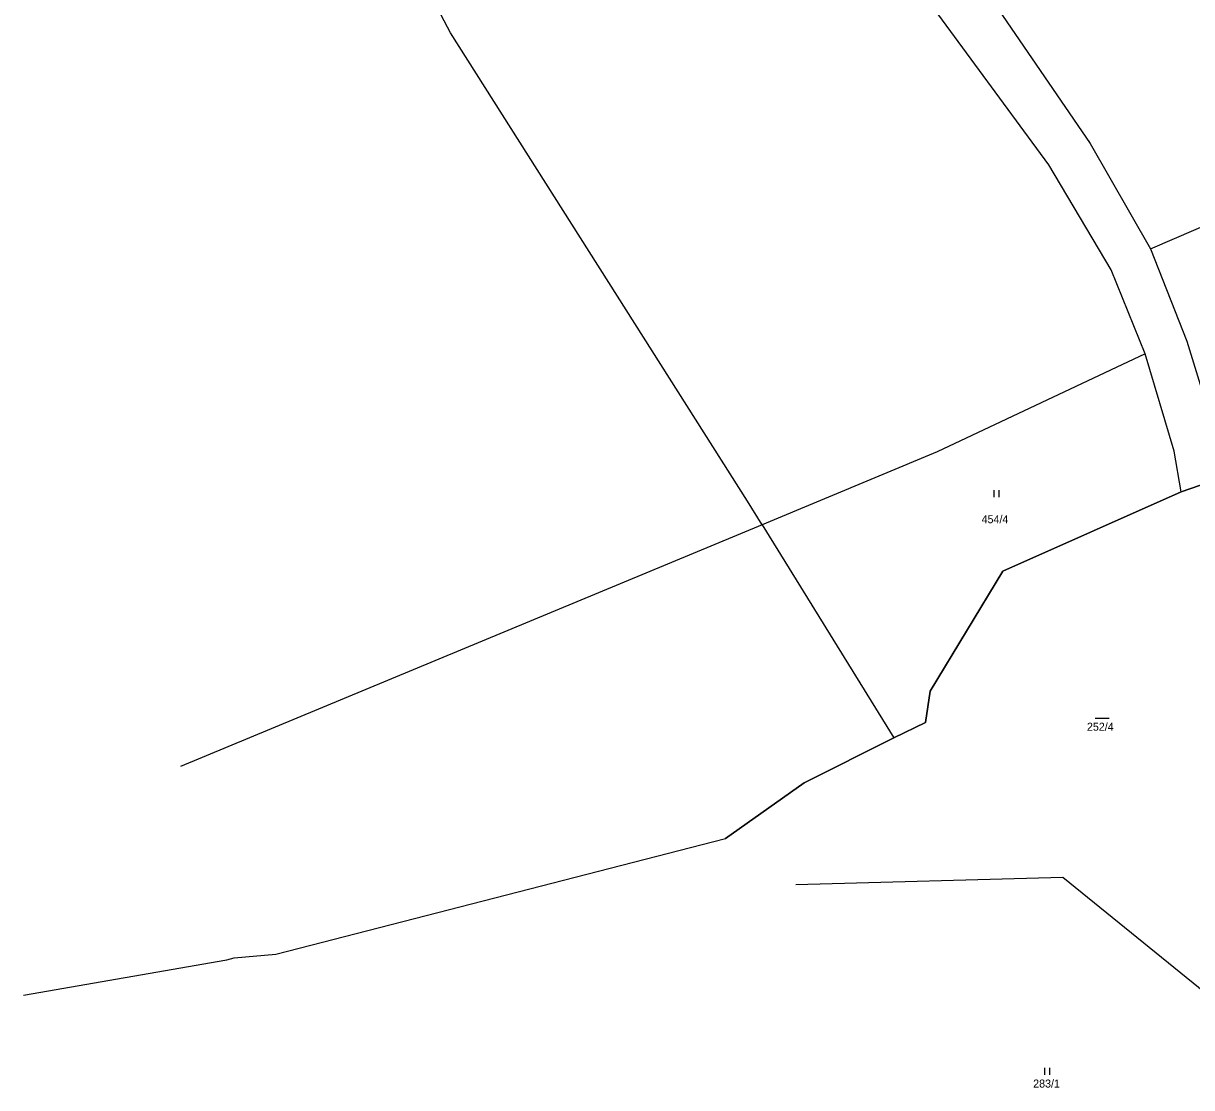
# Model space of a CAD drawing. Extents: x -866656 to -858817, y -1041816 to -1038653.
# Drawn here: x -865553.8 to -865305.6, y -1040599.3 to -1040373 of the extents above; entities that cross this region are included whole.
import ezdxf

# ---------------------------------------------------------------- set-up
doc = ezdxf.new("R2010")
doc.units = 0
for name, color, linetype in [('Hranice parcel', 7, 'Continuous'), ('Parcelní čísla', 7, 'Continuous'), ('Polygon ku', 7, 'Continuous'), ('Vrstva 1', 7, 'Continuous'), ('Značky kultur', 7, 'Continuous')]:
    doc.layers.add(name, color=color, linetype=linetype)

msp = doc.modelspace()

# ---------------------------------------------------------------- linework, layer by layer
at = {"layer": 'Hranice parcel'}
for p, q in [((-865463.12, -1040375.06), (-865509.24, -1040286.87)), ((-865354.82, -1040358.15), (-865327.19, -1040398.53)), ((-865335.97, -1040403.13), (-865364.17, -1040364.6)), ((-865399.97, -1040474.58), (-865463.12, -1040375.06)), ((-865327.19, -1040398.53), (-865314.32, -1040420.99)), ((-865322.72, -1040425.41), (-865335.97, -1040403.13)), ((-865314.32, -1040420.99), (-865274.41, -1040403.65)), ((-865314.32, -1040420.99), (-865306.63, -1040440.6)), ((-865315.47, -1040443.28), (-865322.72, -1040425.41)), ((-865306.63, -1040440.6), (-865299.59, -1040463.57)), ((-865315.47, -1040443.28), (-865359.66, -1040464.14)), ((-865309.32, -1040463.98), (-865315.47, -1040443.28)), ((-865359.66, -1040464.14), (-865396.86, -1040479.61)), ((-865307.79, -1040472.62), (-865309.32, -1040463.98)), ((-865298.19, -1040469.26), (-865307.79, -1040472.62)), ((-865307.79, -1040472.62), (-865345.74, -1040489.52)), ((-865396.86, -1040479.61), (-865399.97, -1040474.58)), ((-865396.86, -1040479.61), (-865520.49, -1040531.02)), ((-865396.86, -1040479.61), (-865368.9, -1040524.91)), ((-865345.74, -1040489.52), (-865361.14, -1040515.04)), ((-865361.14, -1040515.04), (-865362.15, -1040521.64)), ((-865362.15, -1040521.64), (-865368.9, -1040524.91)), ((-865368.9, -1040524.91), (-865387.94, -1040534.47)), ((-865387.94, -1040534.47), (-865404.62, -1040546.32))]:
    msp.add_line(p, q, dxfattribs=at)
at = {"layer": 'Polygon ku'}
msp.add_lwpolyline([(-865553.85, -1040579.68), (-865510.62, -1040572.11), (-865509.07, -1040571.74), (-865500.17, -1040570.92), (-865404.62, -1040546.32), (-865387.94, -1040534.47), (-865368.9, -1040524.91), (-865362.15, -1040521.64), (-865361.14, -1040515.04), (-865345.74, -1040489.52), (-865307.79, -1040472.62), (-865298.19, -1040469.26), (-865295.15, -1040467.85), (-865225.09, -1040433.26), (-865209.9, -1040416.83), (-865186.14, -1040407.04), (-865178.9, -1040407.2), (-865178.19, -1040407.06), (-865174.32, -1040406.32), (-865159.45, -1040396.81), (-865145.02, -1040390.24), (-865109.21, -1040371.59)], dxfattribs=at)
at = {"layer": 'Vrstva 1'}
for p, q in [((-865326.09, -1040520.72), (-865323.09, -1040520.72)), ((-865389.72, -1040556.15), (-865332.96, -1040554.59)), ((-865332.96, -1040554.59), (-865298.24, -1040582.77)), ((-865336.8, -1040596.59), (-865336.8, -1040595.09)), ((-865335.8, -1040595.09), (-865335.8, -1040596.59))]:
    msp.add_line(p, q, dxfattribs=at)
at = {"layer": 'Značky kultur'}
for p, q in [((-865347.53, -1040473.77), (-865347.53, -1040472.27)), ((-865346.53, -1040473.77), (-865346.53, -1040472.27))]:
    msp.add_line(p, q, dxfattribs=at)

# ---------------------------------------------------------------- texts
at = {"layer": 'Parcelní čísla'}
msp.add_text('454/4', height=1.7, dxfattribs=at).set_placement((-865350.23, -1040479.3))
at = {"layer": 'Vrstva 1'}
for s, p in [('252/4', (-865327.85, -1040523.42)), ('283/1', (-865339.27, -1040599.29))]:
    msp.add_text(s, height=1.7, dxfattribs=at).set_placement(p)

doc.saveas('drawing.dxf')
